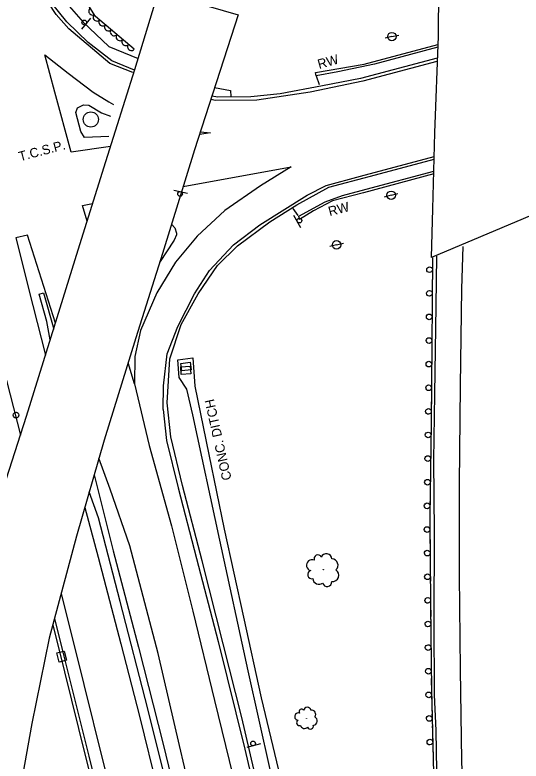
# Model space of a CAD drawing. Extents: x 1722896 to 1754269, y 648279 to 666297.
# Drawn here: x 1739826.4 to 1740094.2, y 650596.5 to 650991.4 of the extents above; entities that cross this region are included whole.
import ezdxf

# ---------------------------------------------------------------- set-up
doc = ezdxf.new("R2010")
doc.units = 0
for name, color, linetype in [('DESIGN - CENTERLINE - Proposed', 7, 'Continuous'), ('DESIGN - PUBLIC HEARING - Shapes', 7, 'Continuous'), ('DESIGN - SCRATCH - User 1', 7, 'Continuous'), ('SURVEY - CENTERLINE - Preliminary Text', 7, 'Continuous'), ('SURVEY - CONTOURS - Intermediate with optional Text', 7, 'Continuous'), ('SURVEY - DRAINAGE - Natural Features', 7, 'Continuous'), ('SURVEY - DTM - Breaklines', 7, 'Continuous'), ('SURVEY - VEGETATION - Features with Text', 7, 'Continuous')]:
    doc.layers.add(name, color=color, linetype=linetype)

msp = doc.modelspace()

# ---------------------------------------------------------------- linework, layer by layer
at = {"layer": 'DESIGN - CENTERLINE - Proposed'}
for points in [[(1740050.71, 651005.22), (1740173.02, 651037.05), (1740172.24, 651005.86), (1740171.11, 650957.82), (1740169.79, 650914.91), (1740046.85, 650862.97), (1740047.5, 650888.74), (1740048.63, 650928.97), (1740050.48, 650980.24), (1740050.71, 651005.22)], [(1739944.47, 650991.43), (1739921.41, 650919.96), (1739904.45, 650865.06), (1739890.43, 650820.56), (1739873.63, 650766.42), (1739858.97, 650715.54), (1739844.53, 650661.51), (1739835.38, 650616.38), (1739829.76, 650584.83), (1739825.69, 650550.86), (1739760.36, 650554.7), (1739772.67, 650590.28), (1739785.3, 650630.69), (1739797.05, 650666.24), (1739808.36, 650703.66), (1739820.34, 650741.14), (1739832.51, 650779.1), (1739845.61, 650821), (1739859.85, 650867.09), (1739874.42, 650913.87), (1739889.78, 650962.56), (1739902.4, 651003.84), (1739944.47, 650991.43)], [(1739913.33, 650799.52), (1739912.65, 650808.93), (1739920.51, 650809.96), (1739921.57, 650794.9), (1739928.92, 650758.75), (1739937.1, 650719.21), (1739947.39, 650672.74), (1739956.72, 650629.93), (1739965.85, 650591.63), (1739975.34, 650545.72), (1739985.38, 650496.72), (1739996.72, 650441.3), (1740006.21, 650396.03), (1740016.52, 650346.91), (1740023.22, 650314.54), (1740032.46, 650269.85), (1740045.72, 650205.23), (1740056.71, 650151.35), (1740066.17, 650106.13), (1740076, 650051.06), (1740085.5, 649989.53), (1740093.71, 649923.36), (1740096.88, 649902.73)], [(1740090.85, 649923.33), (1740082.05, 649988.55), (1740072.85, 650047.27), (1740063.63, 650095.05), (1740055.74, 650136.89), (1740047.78, 650177.03), (1740039.49, 650218.85), (1740031.03, 650261.48), (1740023.03, 650300.6), (1740012.33, 650349.5), (1740003.05, 650395.86), (1739992.77, 650445.76), (1739979.56, 650508.05), (1739967.23, 650565.84), (1739949.78, 650644.2), (1739934.81, 650713.45), (1739920.46, 650779.77), (1739917.28, 650793.29), (1739913.33, 650799.52)]]:
    msp.add_lwpolyline(points, dxfattribs=at)
at = {"layer": 'DESIGN - PUBLIC HEARING - Shapes'}
for p, q in [((1739866.42, 650989.61), (1739861.69, 650983.79)), ((1739866.55, 650936.07), (1739866.55, 650936.07)), ((1739910.4, 650898.72), (1739917.7, 650897)), ((1739977.68, 650878.68), (1739974.03, 650885.23)), ((1739956.35, 650605.6), (1739949.1, 650603.68))]:
    msp.add_line(p, q, dxfattribs=at)
for centre, radius in [((1739863.09, 650987.46), 1.25), ((1739866.55, 650936.07), 4), ((1739913.79, 650896.66), 1.25), ((1739976.92, 650882.57), 1.25), ((1739952.39, 650605.82), 1.25)]:
    msp.add_circle(centre, radius, dxfattribs=at)
at = {"layer": 'DESIGN - SCRATCH - User 1'}
for points in [[(1740050.14, 650974.35), (1740016.67, 650965.36), (1739997.24, 650961.3), (1739985.85, 650959.15), (1739985.38, 650960.95), (1740011.13, 650965.38), (1740050.22, 650975.8)], [(1740048.02, 650907.25), (1740010.77, 650897.19), (1739994.48, 650892.94), (1739984.4, 650887.73), (1739976.87, 650883.2), (1739976.55, 650884.97), (1739990.53, 650892.44), (1739999.76, 650895.78), (1740012.21, 650899.12), (1740048.06, 650908.79)], [(1740047.32, 650862.78), (1740046.98, 650816.22), (1740046.64, 650776.97), (1740045.87, 650725.62), (1740046.33, 650678.57), (1740046.73, 650634.45), (1740048.03, 650582.74), (1740049.96, 650526.19), (1740052.64, 650469.96), (1740054.95, 650414.44), (1740058.12, 650352.5), (1740062.77, 650299.48), (1740066.66, 650253.19), (1740070.81, 650204.19), (1740075.46, 650154.82), (1740080.78, 650108.78), (1740085.99, 650058.1), (1740091.79, 650009.78)], [(1740047.32, 650862.78), (1740047.3, 650860.43)], [(1740047.29, 650858.83), (1740047.26, 650854.23)], [(1740047.23, 650850.28), (1740047.21, 650847.93)], [(1740047.24, 650852.63), (1740047.23, 650850.28)], [(1740047.2, 650846.33), (1740047.17, 650841.73)], [(1739839.19, 650843.62), (1739841.56, 650844.25), (1739846.89, 650825.15)], [(1739843.3, 650829.15), (1739839.19, 650843.62)], [(1740047.14, 650837.78), (1740047.12, 650835.43)], [(1740047.16, 650840.13), (1740047.14, 650837.78)], [(1740047.11, 650833.83), (1740047.08, 650829.23)], [(1739845.12, 650819.42), (1739843.3, 650829.15)], [(1740047.06, 650827.63), (1740047.05, 650825.28)], [(1740047.05, 650825.28), (1740047.03, 650822.93)], [(1740047.02, 650821.33), (1740046.99, 650816.73)], [(1740046.97, 650815.13), (1740046.95, 650812.78)], [(1740046.95, 650812.78), (1740046.93, 650810.43)], [(1740046.92, 650808.83), (1740046.88, 650804.23)], [(1740046.86, 650802.63), (1740046.84, 650800.28)], [(1740046.84, 650800.28), (1740046.82, 650797.93)], [(1740046.81, 650796.33), (1740046.77, 650791.73)], [(1740046.73, 650787.78), (1740046.71, 650785.43)], [(1740046.76, 650790.13), (1740046.73, 650787.78)], [(1740046.7, 650783.83), (1740046.66, 650779.23)], [(1740046.61, 650775.28), (1740046.58, 650772.93)], [(1740046.65, 650777.63), (1740046.64, 650776.97), (1740046.61, 650775.28)], [(1740046.55, 650771.33), (1740046.49, 650766.73)], [(1740046.43, 650762.79), (1740046.39, 650760.44)], [(1740046.46, 650765.14), (1740046.43, 650762.79)], [(1740046.37, 650758.84), (1740046.3, 650754.24)], [(1740046.28, 650752.64), (1740046.24, 650750.29)], [(1739868.31, 650747.95), (1739878.34, 650707.69), (1739891.84, 650656.8), (1739904.88, 650605.42), (1739919.15, 650546.43), (1739933.32, 650489.21), (1739945.7, 650435.58), (1739960, 650372.31), (1739973.31, 650309.84), (1739987.14, 650244.28), (1739998.39, 650189.2), (1740006.12, 650149.05), (1740013.29, 650113.05), (1740022.12, 650065.27), (1740033.01, 650002.94), (1740034.7, 649994.63)], [(1740046.24, 650750.29), (1740046.21, 650747.94)], [(1740046.18, 650746.34), (1740046.11, 650741.74)], [(1740030.44, 649993.5), (1740025.53, 650026.7), (1740013.49, 650092.58), (1740002.8, 650149.42), (1739988.91, 650218.16), (1739977.09, 650276.31), (1739964.1, 650336), (1739952.04, 650391.19), (1739942.4, 650433.85), (1739925.55, 650506.74), (1739911.76, 650563.97), (1739896.69, 650624.09), (1739882.06, 650680.89), (1739870.67, 650725.31), (1739865.75, 650739.07)], [(1740046.09, 650740.14), (1740046.05, 650737.79)], [(1740046.05, 650737.79), (1740046.02, 650735.44)], [(1740046, 650733.84), (1740045.93, 650729.24)], [(1740045.9, 650727.64), (1740045.87, 650725.62), (1740045.88, 650725.29)], [(1740045.88, 650725.29), (1740045.9, 650722.94)], [(1740045.92, 650721.34), (1740045.96, 650716.74)], [(1740045.98, 650715.14), (1740046, 650712.79)], [(1740046, 650712.79), (1740046.02, 650710.44)], [(1740046.04, 650708.84), (1740046.08, 650704.24)], [(1740046.1, 650702.64), (1740046.12, 650700.29)], [(1740046.12, 650700.29), (1740046.15, 650697.94)], [(1740046.16, 650696.34), (1740046.21, 650691.74)], [(1740046.22, 650690.14), (1740046.24, 650687.79)], [(1740046.24, 650687.79), (1740046.27, 650685.44)], [(1740046.28, 650683.84), (1740046.33, 650679.24)], [(1740046.34, 650677.64), (1740046.36, 650675.29)], [(1740046.36, 650675.29), (1740046.39, 650672.94)], [(1740046.4, 650671.34), (1740046.44, 650666.74)], [(1740046.46, 650665.14), (1740046.48, 650662.79)], [(1740046.48, 650662.79), (1740046.5, 650660.44)], [(1740046.51, 650658.84), (1740046.55, 650654.24)], [(1740046.57, 650652.64), (1740046.59, 650650.29)], [(1740046.59, 650650.29), (1740046.61, 650647.94)], [(1740046.63, 650646.34), (1740046.67, 650641.74)], [(1740046.68, 650640.14), (1740046.7, 650637.79)], [(1740046.7, 650637.79), (1740046.73, 650635.44)], [(1740046.75, 650633.84), (1740046.86, 650629.24)], [(1740046.91, 650627.65), (1740046.96, 650625.3)], [(1740046.96, 650625.3), (1740047.02, 650622.95)], [(1740047.06, 650621.35), (1740047.18, 650616.75)], [(1740047.22, 650615.15), (1740047.28, 650612.8)], [(1740047.28, 650612.8), (1740047.34, 650610.45)], [(1740047.38, 650608.85), (1740047.49, 650604.25)], [(1740047.53, 650602.65), (1740047.59, 650600.3)], [(1740047.59, 650600.3), (1740047.65, 650597.95)]]:
    msp.add_lwpolyline(points, dxfattribs=at)
for centre, start, end in [((1740045.77, 650856.56), 112.8522, 112.8424), ((1740045.68, 650844.06), 112.8522, 112.8424), ((1740045.59, 650831.56), 112.8522, 112.8424), ((1740045.5, 650819.07), 112.8522, 112.8424), ((1740045.4, 650806.57), 112.7571, 112.7473), ((1740045.29, 650794.07), 112.7571, 112.7473), ((1740045.18, 650781.57), 112.7571, 112.7473), ((1740045.02, 650769.08), 112.4072, 112.3974), ((1740044.84, 650756.58), 112.4072, 112.3974), ((1740044.65, 650744.08), 112.4072, 112.3974), ((1740044.46, 650731.58), 112.4072, 112.3974), ((1740044.44, 650719.05), 113.8209, 113.811), ((1740044.56, 650706.55), 113.8209, 113.811), ((1740044.68, 650694.05), 113.8209, 113.811), ((1740044.81, 650681.55), 113.8209, 113.811), ((1740044.92, 650669.05), 113.7802, 113.7704), ((1740045.03, 650656.55), 113.7802, 113.7704), ((1740045.15, 650644.05), 113.7802, 113.7704), ((1740045.31, 650631.53), 114.6987, 114.6888), ((1740045.62, 650619.03), 114.6987, 114.6888), ((1740045.93, 650606.54), 114.6987, 114.6888)]:
    msp.add_arc(centre, 1.5, start, end, dxfattribs=at)
at = {"layer": 'SURVEY - CENTERLINE - Preliminary Text'}
for points in [[(1739888.84, 650961.01), (1739876.68, 650965.7), (1739854.97, 650983.97), (1739848.25, 650991.59), (1739835.97, 651010.32), (1739829.82, 651022.31), (1739820.53, 651059.98), (1739806.83, 651110.31), (1739793.39, 651161.24)], [(1739889.59, 650962.25), (1739877.58, 650967.11), (1739865.12, 650976.78), (1739853.87, 650987.69), (1739845.01, 650998.75), (1739835.71, 651013.61), (1739831.89, 651021.45), (1739822.19, 651059.16), (1739810.7, 651102.77)], [(1739759.18, 651056.02), (1739768.23, 651017.73), (1739780.35, 650966.23), (1739794.55, 650906.16), (1739806.3, 650857.32), (1739812.65, 650833.71), (1739829.28, 650769.01)], [(1739837.47, 651011.87), (1739842.31, 651013.86), (1739851.41, 651000.46), (1739862.42, 650987.57), (1739876.16, 650974.76), (1739891.54, 650968.34)], [(1739842.23, 650970.32), (1739854.51, 650960.53), (1739867.84, 650950.6), (1739876.16, 650945.47), (1739878.58, 650944.01)], [(1739876.89, 650921.69), (1739856.2, 650918.83), (1739847.57, 650950.49), (1739842.23, 650970.32)], [(1740049.81, 650968.58), (1740009.24, 650957.83), (1739989.06, 650953.87), (1739966.65, 650949.59), (1739951.28, 650948.06), (1739933.81, 650947.89), (1739930.57, 650948.37)], [(1740049.7, 650966.83), (1740010.5, 650956.36), (1739982.62, 650950.51), (1739954.45, 650946.34), (1739932.54, 650946.15), (1739930.02, 650946.64)], [(1739987.6, 650954.43), (1739986, 650958.96)], [(1739932.04, 650952.92), (1739940.46, 650951.45), (1739940.56, 650948.2)], [(1739876.01, 650926.99), (1739863.14, 650926.57), (1739861.22, 650929.77), (1739858.58, 650939.73), (1739859.51, 650942.22), (1739862.65, 650943.84), (1739865.5, 650943.7), (1739872.26, 650939.64), (1739877.03, 650937.89)], [(1739924.51, 650929.58), (1739929.79, 650928.98), (1739924.06, 650928.2)], [(1739904.78, 650782.55), (1739905.01, 650795.03), (1739906.91, 650811.97), (1739912.62, 650826.46), (1739921.4, 650843.83), (1739929.41, 650856.11), (1739942.02, 650869.69), (1739955.96, 650880.3), (1739981.06, 650895.96), (1739991, 650901.19), (1740009.15, 650906.01), (1740048.28, 650916.43)], [(1739971.74, 650508.3), (1739965.76, 650536.45), (1739958.74, 650567.75), (1739955.13, 650582.34), (1739946.38, 650619.64), (1739936.65, 650658.56), (1739925.49, 650702.47), (1739914.99, 650742.39), (1739908.82, 650768.07), (1739906.87, 650786.09), (1739908.34, 650809.42), (1739914.34, 650827.49), (1739923.3, 650843.83), (1739933.65, 650858.85), (1739944.18, 650869.27), (1739961.21, 650881.88), (1739975.5, 650890.88), (1739992.41, 650900.23), (1739998.42, 650901.9), (1740017.14, 650906.81), (1740048.24, 650915.02)], [(1739915.44, 650900.65), (1739972.54, 650910.96), (1739956.34, 650900.98), (1739937.42, 650887.9), (1739922.83, 650874.23), (1739911.41, 650860.57), (1739901.44, 650844.32), (1739892.8, 650824.29), (1739889.9, 650810.56), (1739889.58, 650796.14), (1739886.33, 650807.33)], [(1739862.13, 650890.5), (1739867.46, 650891.52)], [(1739864.55, 650882.18), (1739862.13, 650890.5)], [(1739973.35, 650889.02), (1739976.02, 650885.3)], [(1739909.27, 650880.69), (1739911.05, 650878.8), (1739911.81, 650875.95), (1739911.9, 650875.03), (1739910.62, 650872.18), (1739902.95, 650860.3)], [(1739847.87, 650828.33), (1739833, 650874.88), (1739826.83, 650873.43)], [(1739826.83, 650873.43), (1739835.91, 650837.56), (1739842.59, 650811.35)], [(1740104.23, 650025.36), (1740100.81, 650050.6), (1740094.82, 650105.4), (1740090.26, 650148.07), (1740087.09, 650182.32), (1740082.78, 650226.59), (1740079.34, 650266.76), (1740076.01, 650312.22), (1740073.73, 650350.88), (1740071.01, 650396.54), (1740068.92, 650441.19), (1740066.46, 650496.15), (1740064.69, 650543.14), (1740062.91, 650596.72), (1740062.12, 650644.94), (1740061.59, 650694.68), (1740061.65, 650743.08), (1740062.22, 650795.13), (1740062.92, 650846.39), (1740063.6, 650868.8)], [(1740093.04, 650010.12), (1740087.76, 650053.32), (1740082.57, 650100.97), (1740078.03, 650142.44), (1740072.66, 650195.66), (1740066.76, 650262.63), (1740063.1, 650307.28), (1740059.82, 650348.23), (1740056.57, 650390.96), (1740055.4, 650431.57), (1740053.6, 650478.09), (1740051.55, 650527.58), (1740049.95, 650569.98), (1740049.27, 650612.72), (1740048.37, 650631.49), (1740048.28, 650671.11), (1740048.39, 650717.5), (1740048.11, 650755.75), (1740048.58, 650790.68), (1740049.35, 650837.36), (1740049.54, 650863.74)], [(1739889.58, 650796.14), (1739897.44, 650763.53), (1739909.17, 650720.99), (1739920.48, 650675.81), (1739931.99, 650628.61), (1739941.65, 650588.92), (1739951.5, 650545.68), (1739962.58, 650496.27), (1739974.09, 650446.26), (1739985.01, 650398.49), (1739991.51, 650368.3)], [(1739904.78, 650782.55), (1739906.63, 650766.11), (1739912.72, 650741.09), (1739922.47, 650703.79), (1739934.01, 650659.77), (1739948.12, 650602.76), (1739963.58, 650536.04), (1739975.82, 650480.64), (1739986.62, 650433.97), (1739998.02, 650382.57), (1740007.79, 650336.97), (1740013.45, 650305.62), (1740017.58, 650274.44), (1740022.25, 650237.27), (1740026.98, 650201.79), (1740033.88, 650165.11), (1740043.14, 650114.96), (1740052.21, 650061.48), (1740059.15, 650020.3), (1740062.28, 650001.95)], [(1740039.53, 649995.91), (1740031.53, 650043.24), (1740022.5, 650094.67), (1740014.38, 650141.42), (1740006.17, 650183.99), (1739997.65, 650226.18), (1739989.42, 650267.37), (1739980.24, 650310.38), (1739968.42, 650363.03), (1739957.83, 650412.18), (1739946.61, 650460.08), (1739935.32, 650509.46), (1739924.03, 650559.63), (1739913.49, 650604.73), (1739902.2, 650653.39), (1739887.12, 650710.33), (1739876.75, 650740.45), (1739870.85, 650756.76)], [(1739863.35, 650730.75), (1739870.47, 650704.47), (1739882.37, 650658.47), (1739892.23, 650620.33), (1739901.99, 650580.66), (1739913.09, 650535.68), (1739924.42, 650487.89), (1739935.67, 650439.68), (1739945.69, 650395.43), (1739955.47, 650351.47), (1739966.06, 650304.16), (1739976.04, 650256.42), (1739984.52, 650214.59), (1739994.71, 650163.28), (1740004.76, 650110.81), (1740014.65, 650057.41), (1740020.35, 650024.5)], [(1739850.84, 650685.14), (1739851.01, 650684.49), (1739862.83, 650637.04), (1739872.99, 650596.49), (1739884.65, 650550.12), (1739895.52, 650504.83), (1739905.1, 650463.04), (1739916.07, 650415.24), (1739924.93, 650376.52), (1739938.25, 650317.79), (1739948.11, 650271), (1739959.06, 650219.07), (1739969.29, 650167.86), (1739978.91, 650117.7), (1739990.05, 650058.43), (1739998.95, 650006.86), (1740001.75, 649991)], [(1739847.32, 650671.97), (1739851.74, 650654.06), (1739865.47, 650599.14), (1739879.27, 650543.64), (1739891.36, 650494.16), (1739905.18, 650436.5), (1739918.61, 650377.88), (1739929.87, 650325.51), (1739941.97, 650269.63), (1739953.23, 650214.19), (1739963.56, 650160.72), (1739972.94, 650112.64), (1739982.41, 650060.81), (1739992.26, 650008.28), (1739993.22, 650002.22)], [(1739846.47, 650668.8), (1739846.51, 650668.66), (1739852.68, 650643.76), (1739863.66, 650598.72), (1739874.61, 650555.46), (1739886.23, 650507.98), (1739897.61, 650460.61), (1739906.98, 650420.9), (1739917.07, 650376.05), (1739924.74, 650339.61), (1739934.96, 650294.52), (1739944.67, 650246.77), (1739954.28, 650201.29), (1739962.08, 650160.46), (1739970.19, 650118.71), (1739978.56, 650073.42), (1739986.76, 650029.05), (1739989.95, 650010.35), (1739990.64, 650006.01)]]:
    msp.add_lwpolyline(points, dxfattribs=at)
at = {"layer": 'SURVEY - DRAINAGE - Natural Features'}
for p, q in [((1739916.76, 650803.32), (1739916.76, 650803.32)), ((1739916.88, 650805.26), (1739916.88, 650805.26)), ((1739851.06, 650651.8), (1739851.06, 650651.8))]:
    msp.add_line(p, q, dxfattribs=at)
for points in [[(1739914.64, 650802.97), (1739914.15, 650806.94), (1739919.11, 650807.55), (1739919.6, 650803.58), (1739914.64, 650802.97)], [(1739914.42, 650801.13), (1739914.11, 650805.11), (1739919.09, 650805.51), (1739919.4, 650801.52), (1739914.42, 650801.13)], [(1739848.51, 650653.74), (1739852.39, 650654.71), (1739853.6, 650649.86), (1739849.72, 650648.89), (1739848.51, 650653.74)]]:
    msp.add_lwpolyline(points, dxfattribs=at)
at = {"layer": 'SURVEY - DTM - Breaklines'}
for p, q in [((1740025.89, 650979.92), (1740022.24, 650979.06)), ((1740025.89, 650979.92), (1740029.54, 650980.77)), ((1740025.44, 650895.94), (1740029.07, 650896.91)), ((1740025.44, 650895.94), (1740021.82, 650894.98)), ((1739996.59, 650869.7), (1739992.96, 650868.78)), ((1739996.59, 650869.7), (1740000.23, 650870.63))]:
    msp.add_line(p, q, dxfattribs=at)
for centre, radius in [((1740025.89, 650979.92), 2.25), ((1740025.44, 650895.94), 2.25), ((1739996.59, 650869.7), 2.25), ((1739826.98, 650779.61), 1.5)]:
    msp.add_circle(centre, radius, dxfattribs=at)
at = {"layer": 'SURVEY - VEGETATION - Features with Text'}
msp.add_lwpolyline([(1739889.46, 650973.19), (1739869.01, 650990.65), (1739854.42, 651014.06)], dxfattribs=at)
for centre, radius in [((1739989.61, 650697.74), 0.102), ((1739980.65, 650619.13), 0.0683)]:
    msp.add_circle(centre, radius, dxfattribs=at)
for centre, radius, start, end in [((1739986.63, 650703.58), 2, 24.2642, 203.0098), ((1739991.18, 650703.35), 2.92, 2.148, 158.9369), ((1739994.02, 650700.14), 3.33, 311.2008, 88.725), ((1739983.53, 650700.17), 2.91, 64.2849, 257.7046), ((1739983.55, 650695.2), 2.22, 106.9035, 284.2227), ((1739994.46, 650694.84), 3.3, 262.0966, 57.9351), ((1739987.23, 650693.17), 3.14, 182.1906, 309.0362), ((1739991.59, 650691.26), 2.44, 192.3495, 7.3498), ((1739981.05, 650623.02), 1.96, 12.0037, 168.7926), ((1739976.35, 650620.04), 1.95, 74.1405, 267.5602), ((1739978.02, 650622.65), 1.34, 34.1199, 212.8655), ((1739983.3, 650621.23), 2.23, 321.0564, 98.5807), ((1739976.94, 650616.76), 1.49, 116.7592, 294.0784), ((1739984.2, 650617.77), 2.22, 271.9523, 67.7908), ((1739979.61, 650615.84), 2.11, 192.0463, 318.8919), ((1739982.71, 650615.07), 1.63, 202.2052, 17.2054)]:
    msp.add_arc(centre, radius, start, end, dxfattribs=at)
for centre, major_axis in [((1739867.37, 650993.29), (-1.06, 1.7)), ((1739869.69, 650990.08), (-1.52, 1.3)), ((1739872.73, 650987.48), (-1.52, 1.3)), ((1739875.77, 650984.88), (-1.52, 1.3)), ((1739878.81, 650982.28), (-1.52, 1.3)), ((1739881.86, 650979.69), (-1.52, 1.3)), ((1739884.9, 650977.09), (-1.52, 1.3)), ((1739887.94, 650974.49), (-1.52, 1.3))]:
    msp.add_ellipse(centre, major_axis=major_axis, ratio=0.940188, start_param=0, end_param=3.141593, dxfattribs=at)

# ---------------------------------------------------------------- texts
at = {"layer": 'DESIGN - PUBLIC HEARING - Shapes'}
msp.add_text('T.C.S.P.', height=5, rotation=14.805, dxfattribs=at).set_placement((1739829.11, 650913.92))
at = {"layer": 'DESIGN - SCRATCH - User 1'}
for rotation, p in [(15.7577, (1739987.34, 650962.77)), (14.8638, (1739992.95, 650884.83))]:
    msp.add_text('RW', height=5, rotation=rotation, dxfattribs=at).set_placement(p)
at = {"layer": 'SURVEY - CONTOURS - Intermediate with optional Text'}
msp.add_text('CONC. DITCH', height=5, rotation=102.4786, dxfattribs=at).set_placement((1739941.09, 650745.67))

doc.saveas('drawing.dxf')
